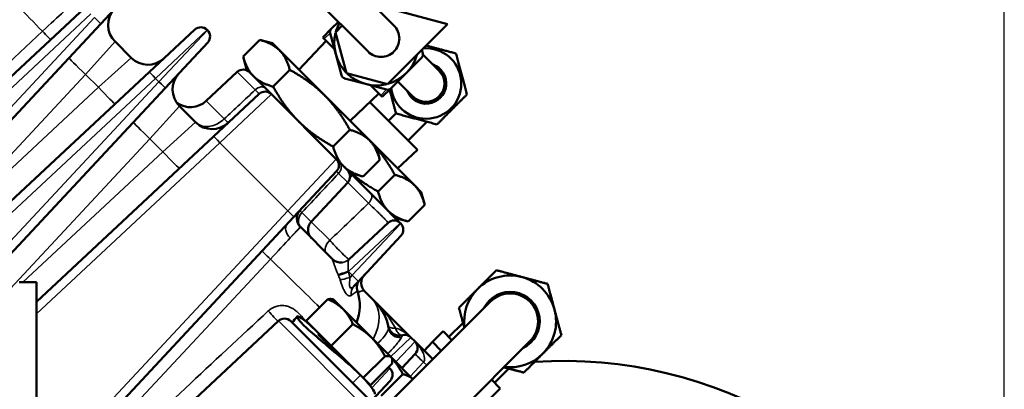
# Model space of a CAD drawing. Header units: inches. Extents: x 1 to 271, y 5 to 171.
# Tile 327 of 334: x 172.58 to 179.28, y 143.49 to 146. Entities that reach past the tile are written whole.
import ezdxf

# ---------------------------------------------------------------- set-up
doc = ezdxf.new("R2010")
doc.units = ezdxf.units.IN
doc.header["$LTSCALE"] = 8
doc.header["$MEASUREMENT"] = 0
for name, color, linetype, lineweight in [('Dimension (ANSI)', 7, 'Continuous', 25), ('Visible (ANSI)', 7, 'Continuous', 50), ('Visible Narrow (ANSI)', 7, 'Continuous', 35)]:
    doc.layers.add(name, color=color, linetype=linetype, lineweight=lineweight)
doc.styles.add('Dimension Text', font='tahoma.ttf')
doc.dimstyles.new('Dual Dimension', dxfattribs={"dimscale": 8, "dimtxt": 0.12, "dimasz": 0.098425, "dimexe": 0.125, "dimexo": 0.0625, "dimgap": 0.031496, "dimtad": 0, "dimtih": 1, "dimtoh": 1, "dimrnd": 1e-08, "dimzin": 4, "dimdsep": 46, "dimtxsty": 'Dimension Text', "dimcen": 0.09, "dimdle": 0.393701, "dimclrd": 256, "dimclre": 256, "dimclrt": 256, "dimadec": 0, "dimazin": 1, "dimtfac": 1, "dimtofl": 0, "dimtmove": 0, "dimatfit": 3, "dimfxl": 1, "dimtolj": 1, "dimtzin": 4, "dimlwd": -1, "dimlwe": -1, "dimarcsym": 0})

# ---------------------------------------------------------------- blocks, each defined once
blk = doc.blocks.new('*D10')
at = {"layer": 'Defpoints', "color": 0, "transparency": 16777216}
for p in [(179.2848, 157.7079), (123.1798, 140.6812), (179.2848, 140.6812)]:
    blk.add_point(p, dxfattribs=at)
at = {"layer": 'Dimension (ANSI)', "transparency": 16777216}
for p, q in [((123.1798, 141.1812), (123.1798, 158.7079)), ((179.2848, 141.1812), (179.2848, 158.7079)), ((123.9672, 157.7079), (146.443, 157.7079)), ((178.4974, 157.7079), (156.0215, 157.7079))]:
    blk.add_line(p, q, dxfattribs=at)
for points in [[(123.9672, 157.8392), (123.9672, 157.5767), (123.1798, 157.7079)], [(178.4974, 157.8392), (178.4974, 157.5767), (179.2848, 157.7079)]]:
    blk.add_solid(points, dxfattribs=at)
at = {"layer": 'Dimension (ANSI)', "transparency": 16777216, "insert": (151.2323, 157.7079), "char_height": 0.96, "attachment_point": 5, "style": 'Dimension Text'}
blk.add_mtext('\\A1;{\\H3.0x;(}\\S56.11^ 1425.1 mm;{\\H3.0x;)}', dxfattribs=at)

msp = doc.modelspace()

# ---------------------------------------------------------------- linework, layer by layer
at = {"layer": 'Visible (ANSI)'}
for p, q in [((175.1312, 145.9644), (174.6893, 146.4063)), ((173.425, 146.2875), (173.1353, 145.9768)), ((174.5125, 146.2295), (174.9544, 145.7876)), ((173.0266, 146.0855), (171.6506, 144.8023)), ((174.9866, 146.109), (175.4947, 145.9728)), ((172.0885, 144.8542), (173.1353, 145.9768)), ((174.7526, 145.9894), (174.7044, 145.9413)), ((174.7329, 145.9181), (174.7784, 145.9636)), ((175.4947, 145.9728), (175.0864, 145.5646)), ((173.465, 145.6471), (173.7757, 145.9368)), ((173.862, 145.9325), (173.8591, 145.9354)), ((174.6465, 145.8834), (174.7044, 145.9413)), ((174.6571, 145.8728), (174.6465, 145.8834)), ((174.735, 145.7693), (174.6966, 145.9123)), ((174.8076, 145.6393), (174.7329, 145.9181)), ((173.343, 145.7444), (173.2326, 145.8548)), ((173.8635, 145.8491), (173.5737, 145.5384)), ((174.1047, 145.7529), (174.2183, 145.8665)), ((174.3046, 145.8434), (174.2183, 145.8665)), ((174.352, 145.7961), (174.3046, 145.8434)), ((174.4843, 145.6638), (174.6703, 145.8596)), ((174.6571, 145.8728), (174.7256, 145.8043)), ((174.1278, 145.6666), (174.1047, 145.7529)), ((174.6582, 145.4899), (174.352, 145.7961)), ((174.7733, 145.6262), (174.735, 145.7693)), ((175.319, 145.7456), (175.2143, 145.6408)), ((175.3204, 145.7985), (175.3268, 145.7745)), ((175.4374, 145.6582), (175.3278, 145.7678)), ((173.465, 145.6471), (172.3631, 144.6196)), ((174.0642, 145.6483), (173.8537, 145.452)), ((174.1278, 145.6666), (174.1752, 145.6193)), ((174.1752, 145.6193), (174.2898, 145.5046)), ((174.3088, 145.5488), (174.4225, 145.6624)), ((175.0864, 145.5646), (174.8076, 145.6393)), ((175.2143, 145.6408), (175.1096, 145.5361)), ((174.9376, 145.5667), (174.7945, 145.605)), ((175.0806, 145.5284), (174.9376, 145.5667)), ((174.9726, 145.5573), (175.0411, 145.4888)), ((175.1577, 145.5843), (175.2606, 145.4814)), ((172.405, 144.2852), (173.5737, 145.5384)), ((173.9034, 145.2087), (174.2141, 145.4984)), ((174.2975, 145.497), (174.2898, 145.5046)), ((174.7388, 145.0557), (174.2975, 145.497)), ((174.9643, 145.1837), (174.6582, 145.4899)), ((174.8321, 145.316), (175.0279, 145.502)), ((175.0517, 145.4782), (175.0411, 145.4888)), ((175.0517, 145.4782), (175.1096, 145.5361)), ((173.7814, 145.306), (173.671, 145.4164)), ((174.9662, 145.4434), (175.291, 145.1187)), ((175.1449, 145.3657), (175.0944, 145.3152)), ((175.354, 145.3096), (175.227, 145.1826)), ((173.9034, 145.2087), (172.6978, 144.0844)), ((174.7171, 145.1406), (174.8307, 145.2542)), ((175.0117, 145.1363), (174.9643, 145.1837)), ((175.2698, 144.8782), (175.0117, 145.1363)), ((175.0117, 145.1363), (175.0348, 145.05)), ((175.1561, 144.992), (175.291, 145.1187)), ((174.7394, 145.055), (174.7388, 145.0557)), ((174.7394, 145.055), (174.7876, 145.0069)), ((174.9212, 144.9364), (175.0348, 145.05)), ((174.7403, 144.9723), (174.4505, 144.6616)), ((174.7876, 145.0069), (174.8349, 144.9595)), ((174.8349, 144.9595), (175.0327, 144.7618)), ((174.8349, 144.9595), (174.9212, 144.9364)), ((175.0226, 144.8351), (175.1362, 144.9487)), ((174.8166, 144.896), (174.5676, 144.6289)), ((175.3172, 144.8308), (175.2698, 144.8782)), ((175.3172, 144.8308), (175.3403, 144.7446)), ((175.0327, 144.7618), (175.0327, 144.7617)), ((175.1743, 144.6202), (175.0327, 144.7618)), ((175.2267, 144.631), (175.3403, 144.7446)), ((173.0495, 143.1592), (174.4505, 144.6616)), ((174.8238, 144.3725), (175.091, 144.6216)), ((175.1404, 144.6541), (175.2267, 144.631)), ((175.1772, 144.6173), (175.1743, 144.6202)), ((174.4964, 144.591), (174.4932, 144.5942)), ((174.4964, 144.591), (174.7128, 144.3746)), ((175.1787, 144.5339), (174.8889, 144.2232)), ((174.7406, 144.2949), (174.7405, 144.2948)), ((172.5797, 144.2175), (172.6978, 144.2175)), ((172.6978, 144.2175), (172.6978, 124.1191)), ((174.8576, 144.1896), (174.8889, 144.2232)), ((174.9805, 144.1069), (174.9316, 144.1558)), ((174.5338, 143.9539), (174.6816, 144.1016)), ((174.719, 144.0997), (174.7118, 144.1016)), ((174.7844, 144.0343), (174.719, 144.0997)), ((174.8074, 144.1358), (174.8075, 144.1359)), ((174.9805, 144.1069), (175.0053, 144.0821)), ((175.2468, 143.8406), (175.0053, 144.0821)), ((175.7874, 144.0849), (175.0803, 143.3777)), ((174.9787, 143.84), (174.7844, 144.0343)), ((174.345, 143.9534), (173.2142, 142.8989)), ((174.9686, 143.4116), (174.4283, 143.952)), ((174.704, 143.7837), (174.5338, 143.9539)), ((175.5046, 143.8444), (175.6009, 143.9407)), ((174.6157, 143.8642), (174.6196, 143.8681)), ((174.704, 143.7837), (174.8517, 143.9314)), ((175.3933, 143.8106), (175.4658, 143.8831)), ((175.4658, 143.8831), (175.5258, 143.8232)), ((175.1119, 143.7067), (174.9787, 143.84)), ((175.2744, 143.813), (175.2468, 143.8406)), ((175.395, 143.6924), (175.2744, 143.813)), ((175.3368, 143.7506), (175.3933, 143.8106)), ((175.349, 143.109), (176.0561, 143.8162)), ((175.4532, 143.7506), (175.3933, 143.8106)), ((174.7009, 143.7789), (174.7008, 143.7789)), ((174.8702, 143.6175), (174.704, 143.7837)), ((174.7956, 143.6842), (174.7956, 143.6842)), ((174.9224, 143.5654), (175.0701, 143.7131)), ((175.1164, 143.7023), (175.1119, 143.7067)), ((175.2606, 143.5581), (175.1164, 143.7023)), ((175.1164, 143.7023), (175.1183, 143.6952)), ((175.2759, 143.7296), (175.1857, 143.6329)), ((174.8702, 143.6175), (174.903, 143.5848)), ((174.9706, 143.5172), (175.1183, 143.6649)), ((175.1038, 143.63), (175.0936, 143.6402)), ((175.8157, 143.5333), (175.912, 143.6296)), ((174.9224, 143.5654), (174.903, 143.5848)), ((174.9706, 143.5172), (174.9224, 143.5654)), ((175.1053, 143.5467), (174.9738, 143.4057)), ((175.0437, 143.444), (175.1914, 143.5918)), ((175.7945, 143.5545), (175.8544, 143.4946)), ((175.7818, 143.422), (175.8544, 143.4946))]:
    msp.add_line(p, q, dxfattribs=at)
for centre, radius, start, end in [((173.3457, 145.9679), 0.16, 137, 225), ((173.8167, 145.893), 0.06, 45, 133), ((175.0117, 145.8434), 0.2865, 151.21438, 164.23776), ((173.8196, 145.8901), 0.06, 317, 45), ((174.7256, 145.9201), 0.03, 135, 195), ((175.0117, 145.8434), 0.2865, 165.76224, 224.23776), ((173.4561, 145.8575), 0.16, 225, 313), ((175.0117, 145.8434), 0.2865, 285.76224, 344.23776), ((175.349, 145.5698), 0.24, 187.68116, 94.31749), ((175.2978, 145.7668), 0.03, 315, 15), ((175.349, 145.5698), 0.1375, 200.38002, 69.61998), ((173.7842, 145.5295), 0.16, 137, 225), ((174.1052, 145.6045), 0.06, 45, 133), ((174.8023, 145.634), 0.03, 195, 255), ((175.0117, 145.8434), 0.2865, 225.76224, 284.23776), ((175.349, 145.5698), 0.125, 225, 45), ((174.2551, 145.4546), 0.06, 45, 133), ((175.0884, 145.5573), 0.03, 255, 315), ((173.7446, 145.569), 0.16, 235.11469, 313), ((173.8945, 145.4191), 0.16, 225, 313), ((174.6964, 145.0132), 0.06, 317, 45), ((174.7727, 144.9369), 0.06, 317, 45), ((174.5498, 144.6507), 0.08, 137, 225), ((174.6261, 144.5744), 0.08, 137, 225), ((175.1319, 144.5777), 0.06, 45, 133), ((175.1348, 144.5748), 0.06, 317, 45), ((174.7694, 144.4311), 0.08, 225, 276.54703), ((174.7565, 144.4191), 0.08, 243.09007, 243.16626), ((174.7694, 144.4311), 0.08, 307.89131, 312.85901), ((174.9591, 144.1811), 0.08, 137, 197.96278), ((174.9882, 144.2123), 0.08, 137, 225), ((175.9218, 143.9505), 0.3125, 75, 135), ((175.9218, 143.9505), 0.3125, 15, 75), ((174.5881, 144.0609), 0.31, 337.77397, 17.96278), ((175.9218, 143.9505), 0.3125, 135, 187.55497), ((175.9218, 143.9505), 0.201, 295.95694, 154.04306), ((175.9218, 143.9505), 0.19, 315, 135), ((174.7861, 143.8629), 0.31, 8.23922, 45), ((175.9218, 143.9505), 0.3125, 315, 15), ((174.3859, 143.9095), 0.06, 45, 133), ((175.1696, 143.9337), 0.08, 190.46938, 284.38796), ((175.2044, 143.7981), 0.06, 45, 104.38796), ((175.232, 143.7705), 0.06, 317, 45), ((176.2848, 140.6812), 3, 249.07311, 93.76199), ((175.9218, 143.9505), 0.3125, 262.44503, 315), ((175.0614, 143.5876), 0.06, 317, 45)]:
    msp.add_arc(centre, radius, start, end, dxfattribs=at)
msp.add_ellipse((174.3175, 143.405), major_axis=(0.7637, 0.5909), ratio=0.968237, start_param=0.098231, end_param=0.119728, dxfattribs=at)
for points, knots in [([(175.1312, 145.9644), (175.1421, 145.9535), (175.1524, 145.9381), (175.1642, 145.9096), (175.1678, 145.8914), (175.1678, 145.8606), (175.1642, 145.8424), (175.1524, 145.8139), (175.1421, 145.7985), (175.1312, 145.7876)], [-0.4702314, -0.4702314, -0.4702314, -0.4702314, -0.3526615, -0.3526615, -0.2351007, -0.2351007, -0.1175477, -0.1175477, 0, 0, 0, 0]), ([(175.1312, 145.7876), (175.1203, 145.7767), (175.1049, 145.7664), (175.0764, 145.7546), (175.0582, 145.751), (175.0273, 145.751), (175.0092, 145.7546), (174.9807, 145.7664), (174.9653, 145.7767), (174.9544, 145.7876)], [-1.8809466, -1.8809466, -1.8809466, -1.8809466, -1.763399, -1.763399, -1.645846, -1.645846, -1.5282852, -1.5282852, -1.4107153, -1.4107153, -1.4107153, -1.4107153]), ([(175.0074, 144.0799), (175.0068, 144.0806), (175.0062, 144.0812), (175.0055, 144.0819), (175.0054, 144.082), (175.0053, 144.0821)], [-0.007669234, -0.007669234, -0.007669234, -0.007669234, 0, 0, 0.001277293, 0.001277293, 0.001277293, 0.001277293]), ([(175.0053, 144.0821), (175.0054, 144.0819), (175.0056, 144.0818), (175.0058, 144.0815), (175.0059, 144.0815), (175.0062, 144.0812), (175.0063, 144.0811), (175.0066, 144.0808), (175.0067, 144.0807), (175.0068, 144.0806)], [0, 0, 0, 0, 0.00180183, 0.00180183, 0.00271377, 0.00271377, 0.004545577, 0.004545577, 0.005583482, 0.005583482, 0.005583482, 0.005583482]), ([(174.6157, 143.8641), (174.6153, 143.8638), (174.6159, 143.8624), (174.6208, 143.8559), (174.6278, 143.8482), (174.6373, 143.8388), (174.6468, 143.8293), (174.6599, 143.8168), (174.6907, 143.7882), (174.7084, 143.7721), (174.7426, 143.7408), (174.7614, 143.7235), (174.7971, 143.6901), (174.8139, 143.6739), (174.8276, 143.6602)], [2.5968837, 2.5968837, 2.5968837, 2.5968837, 2.6924505, 2.6924505, 2.8719474, 2.8719474, 2.8719474, 3.0514443, 3.0514443, 3.2309412, 3.2309412, 3.4104377, 3.4104377, 3.5899342, 3.5899342, 3.5899342, 3.5899342]), ([(174.903, 143.5848), (174.9356, 143.5521), (174.9872, 143.4939), (175.0041, 143.4607), (175.0015, 143.4556), (175.0009, 143.4551)], [1.5707963, 1.5707963, 1.5707963, 1.5707963, 2.0195953, 2.4683942, 2.5408654, 2.5408654, 2.5408654, 2.5408654])]:
    msp.add_open_spline(points, degree=3, knots=knots, dxfattribs=at)
for points, weights in [([(174.352, 145.7961), (174.3046, 145.8434), (174.2183, 145.8665)], [1, 1.03799156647, 1.00007075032]), ([(175.3501, 145.8283), (175.446, 145.8026), (175.5531, 145.7739)], [1.15236630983, 1.21264594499, 1.08785418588]), ([(174.1047, 145.7529), (174.1278, 145.6666), (174.1752, 145.6193)], [1.00007075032, 1.03799156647, 1]), ([(174.4225, 145.6624), (174.3993, 145.7487), (174.352, 145.7961)], [1.00007075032, 1.03799156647, 1]), ([(175.5531, 145.7739), (175.5905, 145.6345), (175.6278, 145.4951)], [1.08785418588, 1.25614581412, 1.08785418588]), ([(174.1752, 145.6193), (174.2226, 145.5719), (174.3088, 145.5488)], [1, 1.03799156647, 1.00007075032]), ([(174.6582, 145.4899), (174.5634, 145.5846), (174.4225, 145.6624)], [1, 1.03799156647, 1.00007075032]), ([(174.3088, 145.5488), (174.3866, 145.4078), (174.4814, 145.3131)], [1.00007075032, 1.03799156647, 1]), ([(174.8307, 145.2542), (174.7529, 145.3951), (174.6582, 145.4899)], [1.00007075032, 1.03799156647, 1]), ([(175.1449, 145.3657), (175.1216, 145.4524), (175.1014, 145.5279)], [1.08785418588, 1.18683416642, 1.16938486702]), ([(175.6278, 145.4951), (175.5258, 145.393), (175.4237, 145.2909)], [2.33597529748, 2.69735193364, 2.33597529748]), ([(175.4237, 145.2909), (175.2843, 145.3283), (175.1449, 145.3657)], [1.08785418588, 1.25614581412, 1.08785418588]), ([(174.4814, 145.3131), (174.5761, 145.2184), (174.7171, 145.1406)], [1, 1.03799156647, 1.00007075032]), ([(174.9643, 145.1837), (174.917, 145.2311), (174.8307, 145.2542)], [1, 1.03799156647, 1.00007075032]), ([(175.0348, 145.05), (175.0117, 145.1363), (174.9643, 145.1837)], [1.00007075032, 1.03799156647, 1]), ([(174.7171, 145.1406), (174.7402, 145.0543), (174.7876, 145.0069)], [1.00007075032, 1.03799156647, 1]), ([(175.1362, 144.9487), (175.0784, 145.0533), (175.0133, 145.1304)], [1.00007075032, 1.02794368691, 1.01480351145]), ([(174.7876, 145.0069), (174.8349, 144.9595), (174.9212, 144.9364)], [1, 1.03799156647, 1.00007075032]), ([(174.8409, 144.9579), (174.9179, 144.8928), (175.0226, 144.8351)], [1.01480351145, 1.02794368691, 1.00007075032]), ([(175.2698, 144.8782), (175.2224, 144.9256), (175.1362, 144.9487)], [1, 1.03799156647, 1.00007075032]), ([(175.3403, 144.7446), (175.3172, 144.8308), (175.2698, 144.8782)], [1.00007075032, 1.03799156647, 1]), ([(175.0226, 144.8351), (175.0457, 144.7488), (175.093, 144.7014)], [1.00007075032, 1.03799156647, 1]), ([(175.093, 144.7014), (175.1404, 144.6541), (175.2267, 144.631)], [1, 1.03799156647, 1.00007075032]), ([(175.7008, 144.1715), (175.76, 144.2307), (175.8284, 144.299)], [1, 1.08259182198, 1.08785887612]), ([(175.8284, 144.299), (175.9218, 144.274), (176.0026, 144.2524)], [1.08785887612, 1.08259182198, 1]), ([(176.0026, 144.2524), (176.0835, 144.2307), (176.1769, 144.2057)], [1, 1.08259182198, 1.08785887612]), ([(176.1769, 144.2057), (176.2019, 144.1123), (176.2236, 144.0314)], [1.08785887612, 1.08259182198, 1]), ([(175.5732, 144.0439), (175.6416, 144.1123), (175.7008, 144.1715)], [1.08785887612, 1.08259182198, 1]), ([(174.6816, 144.1016), (174.7006, 144.1046), (174.7118, 144.1016)], [1, 1.02325204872, 1.01801457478]), ([(174.7844, 144.0343), (174.7449, 144.0738), (174.6816, 144.1016)], [1, 1.0379548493, 1]), ([(174.8517, 143.9314), (174.8239, 143.9948), (174.7844, 144.0343)], [1, 1.0379548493, 1]), ([(175.6098, 143.9073), (175.5928, 143.9709), (175.5732, 144.0439)], [1.03233260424, 1.0837399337, 1.08785887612]), ([(176.2236, 144.0314), (176.2453, 143.9505), (176.2703, 143.8571)], [1, 1.08259182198, 1.08785887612]), ([(174.9787, 143.84), (174.928, 143.8907), (174.8517, 143.9314)], [1, 1.0379548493, 1]), ([(175.0701, 143.7131), (175.0293, 143.7893), (174.9787, 143.84)], [1, 1.0379548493, 1]), ([(176.2703, 143.8571), (176.2019, 143.7887), (176.1427, 143.7295)], [1.08785887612, 1.08259182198, 1]), ([(175.1119, 143.7067), (175.1008, 143.7179), (175.0701, 143.7131)], [1, 1.0379548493, 1]), ([(175.1183, 143.6649), (175.1231, 143.6956), (175.1119, 143.7067)], [1, 1.0379548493, 1]), ([(175.1914, 143.5918), (175.1567, 143.6547), (175.1169, 143.7002)], [1, 1.02992370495, 1.01266355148]), ([(176.1427, 143.7295), (176.0835, 143.6703), (176.0151, 143.602)], [1, 1.08259182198, 1.08785887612]), ([(176.0151, 143.602), (175.9422, 143.6215), (175.8785, 143.6386)], [1.08785887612, 1.0837399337, 1.03233260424]), ([(175.2604, 143.5579), (175.2349, 143.5801), (175.1914, 143.5918)], [1.00726662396, 1.03388516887, 1])]:
    msp.add_rational_spline(points, weights, degree=2, dxfattribs=at)
for points in [[(175.0214, 144.0655), (175.0215, 144.0655), (175.0215, 144.0655), (175.0215, 144.0654)], [(174.4384, 143.9418), (174.4496, 143.956), (174.4607, 143.9701), (174.4718, 143.9842)], [(174.6014, 143.8863), (174.5688, 143.9189), (174.5105, 143.9705), (174.4645, 143.994), (174.4751, 143.9654), (174.5444, 143.896), (174.6589, 143.7996), (174.7914, 143.6896), (174.8703, 143.6174), (174.903, 143.5848)], [(174.8608, 143.6254), (174.8609, 143.6253), (174.861, 143.6253), (174.861, 143.6252)]]:
    msp.add_open_spline(points, degree=3, dxfattribs=at)
at = {"layer": 'Visible Narrow (ANSI)'}
for p, q in [((171.7941, 144.8542), (173.069, 146.0431)), ((173.0929, 146.0192), (172.0065, 144.8542)), ((172.739, 145.9254), (171.5346, 144.8023)), ((172.7596, 145.9036), (172.7596, 145.9036)), ((173.8591, 145.9354), (173.5074, 145.6047)), ((173.5313, 145.5808), (173.862, 145.9325)), ((174.6571, 145.8728), (174.6966, 145.9123)), ((173.2326, 145.8548), (173.0323, 145.632)), ((173.1202, 145.5441), (173.343, 145.7444)), ((172.307, 144.8542), (173.0323, 145.632)), ((173.0323, 145.632), (173.1202, 145.5441)), ((174.1866, 145.526), (174.0642, 145.6483)), ((173.5313, 145.5808), (172.3758, 144.3417)), ((173.1202, 145.5441), (172.3804, 144.8542)), ((172.4033, 144.5751), (173.5074, 145.6047)), ((173.5074, 145.6047), (173.5313, 145.5808)), ((174.2975, 145.497), (173.9458, 145.1663)), ((175.0411, 145.4888), (175.0806, 145.5284)), ((173.671, 145.4164), (173.4707, 145.1936)), ((173.8537, 145.452), (173.9765, 145.3293)), ((173.5586, 145.1057), (173.7814, 145.306)), ((172.3631, 144.0059), (173.4707, 145.1936)), ((172.6978, 144.0025), (173.9458, 145.1663)), ((173.4707, 145.1936), (173.5586, 145.1057)), ((173.9458, 145.1663), (174.4081, 144.704)), ((173.5586, 145.1057), (172.6062, 144.2175)), ((174.4081, 144.704), (174.7388, 145.0557)), ((174.8166, 144.896), (174.7543, 144.9583)), ((174.9583, 144.7543), (174.8166, 144.896)), ((174.4081, 144.704), (173.0071, 143.2016)), ((174.505, 144.6915), (174.5676, 144.6289)), ((174.5676, 144.6289), (174.6938, 144.5028)), ((175.1743, 144.6202), (174.8226, 144.2894)), ((174.8465, 144.2656), (175.1772, 144.6173)), ((174.4932, 144.5942), (174.4243, 144.519)), ((174.4243, 144.519), (174.4964, 144.591)), ((173.1054, 143.1032), (174.2904, 144.374)), ((174.2686, 144.3946), (174.2686, 144.3946)), ((174.8199, 144.2869), (174.8226, 144.2894)), ((174.8226, 144.2894), (174.8465, 144.2656)), ((174.7639, 144.2347), (174.7638, 144.2346)), ((174.8465, 144.2656), (174.8321, 144.2502)), ((174.7782, 144.1924), (174.7783, 144.1925)), ((174.9701, 143.3283), (174.345, 143.9534)), ((174.4994, 143.988), (174.4994, 143.988)), ((174.581, 143.8659), (174.581, 143.8659)), ((175.2468, 143.8406), (175.1083, 143.7103)), ((175.1442, 143.6745), (175.2744, 143.813)), ((175.1623, 143.8409), (175.1623, 143.8409)), ((174.5968, 143.7834), (174.5968, 143.7834)), ((175.2423, 143.5764), (175.3324, 143.6731)), ((175.3324, 143.6731), (175.354, 143.6515)), ((174.98, 143.4983), (175.1038, 143.63)), ((174.8492, 143.531), (174.903, 143.5848)), ((174.937, 143.5507), (174.9364, 143.5501))]:
    msp.add_line(p, q, dxfattribs=at)
for centre, major_axis, ratio, start_param, end_param in [((172.7372, 145.9118), (0.5227, -0.538), 0.01441, 1.582158, 2.234365), ((173.0914, 146.0177), (0.0439, -0.0409), 0.034878, 0, 1.569578), ((172.7404, 145.928), (0.0546, -0.0585), 0.034878, 4.724046, 6.283185), ((173.0362, 145.636), (-0.117, 0.1091), 0.034878, 0, 1.569578), ((173.5059, 145.6032), (-0.0409, 0.0439), 0.034878, 4.713607, 6.283185), ((173.1242, 145.548), (0.1091, -0.117), 0.034878, 4.713607, 6.283185), ((173.5298, 145.5793), (0.0439, -0.0409), 0.034878, 0, 1.569578), ((174.2137, 145.4959), (0.0424, 0.0424), 0.674821, 0, 1.53589), ((173.4746, 145.1975), (-0.117, 0.1091), 0.034878, 0, 1.569578), ((173.9218, 145.3899), (0.0818, -0.0878), 0.015237, 5.460351, 6.283185), ((173.9443, 145.1648), (-0.0409, 0.0439), 0.034878, 4.713607, 6.283185), ((173.5626, 145.1096), (0.1091, -0.117), 0.034878, 4.713607, 6.283185), ((174.7175, 144.9922), (0.0424, 0.0424), 0.834343, 4.747296, 6.283185), ((174.8039, 144.9065), (-0.0636, 0.0658), 0.005906, 5.611842, 6.283541), ((174.8017, 144.9079), (0.0424, 0.0424), 0.171714, 5.312967, 6.283185), ((174.9329, 144.7768), (0.0424, 0.0424), 0.56454, 4.747296, 6.283185), ((174.4066, 144.7025), (0.0439, -0.0409), 0.034878, 0, 1.569578), ((174.5544, 144.6461), (-0.0566, -0.0566), 0.837519, 4.747296, 6.283185), ((174.5573, 144.6422), (-0.0661, 0.0631), 0.007816, 0.000049, 0.665139), ((174.4623, 144.557), (-0.0585, 0.0546), 0.671235, 0, 1.547361), ((174.726, 144.4745), (-0.0566, -0.0566), 0.534547, 4.747296, 6.283185), ((174.293, 144.3754), (-0.0585, 0.0546), 0.034878, 0, 1.559139), ((174.2768, 144.3722), (0.538, -0.5227), 0.01441, 0.880431, 1.559435), ((174.7692, 144.431), (0.0546, -0.0585), 0.999727, 4.725786, 6.283185), ((174.2378, 143.819), (0.4745, 0.5561), 0.113548, 6.274024, 6.294911), ((174.7651, 144.2762), (0.0525, -0.1292), 0.11505, 4.713031, 4.772055), ((174.8185, 144.2979), (-0.075, -0.0278), 0.073163, 0.404749, 1.563594), ((174.8219, 144.2889), (0.0748, 0.0283), 0.014363, 3.554303, 4.680573), ((174.8442, 144.2838), (0.0008, 0.1134), 0.214574, 1.498274, 1.545079), ((174.0936, 144.2864), (-0.7356, 0.2612), 0.648282, 3.575983, 3.643629), ((174.8211, 144.288), (-0.0409, 0.0439), 0.034878, 4.713607, 4.777188), ((173.749, 144.3296), (-1.0238, 0.2684), 0.502745, 3.452834, 3.506633), ((174.8341, 144.2522), (0.0769, 0.0221), 0.016904, 3.587749, 4.681848), ((174.845, 144.2641), (0.0439, -0.0409), 0.034878, 0, 1.569578), ((174.9161, 144.135), (-0.0585, 0.0546), 0.906422, 0, 0.895895), ((174.722, 143.9269), (0.2092, 0.2292), 0.182116, 6.27491, 6.780386), ((174.722, 143.9269), (-0.2092, -0.2292), 0.182116, 3.538459, 3.638793), ((174.7613, 143.8877), (0.2192, 0.2192), 0.707107, 5.10987, 6.283185), ((174.2963, 144.006), (-0.0539, 0.0591), 0.062043, 1.251032, 2.6811), ((175.1696, 143.9337), (-0.0787, -0.0145), 0.317985, 0, 1.137892), ((175.1721, 143.9188), (-0.0792, -0.0115), 0.980372, 0, 1.540237), ((175.1696, 143.9337), (0.0199, -0.0775), 0.453776, 4.974694, 6.283185), ((175.2044, 143.7981), (-0.099, 0.099), 0.428571, 4.712389, 5.748904), ((175.1696, 143.9337), (0.0199, -0.0775), 0.453776, 4.974694, 6.283185), ((175.0717, 143.8659), (-0.0546, 0.0585), 0.670136, 1.718978, 1.720317), ((175.1064, 143.8982), (0.0546, -0.0585), 0.805703, 4.814829, 4.815302), ((175.1313, 143.9176), (-0.0417, 0.0682), 0.912635, 1.763612, 1.763933), ((175.1313, 143.9176), (0.0417, -0.0682), 0.912635, 6.026092, 6.026239), ((175.232, 143.7705), (0.099, -0.099), 0.428571, 0.034907, 1.570796), ((175.3344, 143.675), (-0.0585, 0.0546), 0.034878, 0, 1.569578)]:
    msp.add_ellipse(centre, major_axis=major_axis, ratio=ratio, start_param=start_param, end_param=end_param, dxfattribs=at)
for points in [[(172.884, 146.0593), (172.8445, 146.0229), (172.7922, 145.9746), (172.739, 145.9254)], [(174.1866, 145.526), (174.1165, 145.4604), (174.0465, 145.3949), (173.9765, 145.3293)], [(174.1866, 145.526), (174.2041, 145.5089), (174.2143, 145.4986), (174.2141, 145.4984)], [(174.505, 144.6915), (174.5881, 144.7804), (174.6712, 144.8694), (174.7543, 144.9583)], [(174.9583, 144.7543), (174.8701, 144.6704), (174.782, 144.5866), (174.6938, 144.5028)], [(174.2904, 144.374), (174.3396, 144.4272), (174.3879, 144.4795), (174.4243, 144.519)], [(174.7617, 144.4308), (174.7621, 144.4304), (174.7626, 144.4299), (174.763, 144.4295)], [(174.7752, 144.4171), (174.7761, 144.4162), (174.777, 144.4154), (174.7778, 144.4145)], [(174.7924, 144.4001), (174.7929, 144.3996), (174.7935, 144.3991), (174.794, 144.3986)], [(174.883, 144.1565), (174.883, 144.1565), (174.883, 144.1565), (174.8829, 144.1564)], [(175.1408, 143.9049), (175.1067, 143.9676), (175.0598, 144.0271), (175.0074, 144.0799)], [(174.2759, 144.0214), (173.8979, 143.6717), (173.5222, 143.3189), (173.1474, 142.9651)], [(175.0908, 143.9192), (175.0909, 143.9192), (175.0909, 143.9192), (175.0909, 143.9192)]]:
    msp.add_open_spline(points, degree=3, dxfattribs=at)
for points, knots in [([(173.9765, 145.3293), (173.9642, 145.3176), (173.9365, 145.2971), (173.8922, 145.2791), (173.849, 145.2747), (173.811, 145.2833), (173.7904, 145.2971), (173.7816, 145.3057), (173.7815, 145.3059), (173.7814, 145.306)], [0, 0, 0, 0, 0.0323288, 0.0646577, 0.0969865, 0.1293154, 0.1616442, 0.1616442, 0.1621341, 0.1621341, 0.1621341, 0.1621341]), ([(174.9583, 144.7543), (174.9734, 144.7404), (174.9915, 144.7232), (175.0093, 144.706), (175.0182, 144.6974), (175.027, 144.6887), (175.0353, 144.6804), (175.0437, 144.6722), (175.0515, 144.6644), (175.0585, 144.6573), (175.0655, 144.6503), (175.0716, 144.644), (175.0766, 144.6387), (175.0864, 144.6282), (175.0916, 144.6222), (175.091, 144.6216)], [-0.9921958, -0.9921958, -0.9921958, -0.9921958, -0.7087113, -0.7087113, -0.7087113, -0.5667794, -0.5667794, -0.5667794, -0.4252268, -0.4252268, -0.4252268, -0.2834845, -0.2834845, -0.2834845, 0, 0, 0, 0]), ([(175.0481, 144.6677), (175.044, 144.6718), (175.0398, 144.6761), (175.0353, 144.6805), (175.0324, 144.6834), (175.0293, 144.6865), (175.0262, 144.6895)], [-0.5005127, -0.5005127, -0.5005127, -0.5005127, -0.4252267, -0.4252267, -0.4252267, -0.3742681, -0.3742681, -0.3742681, -0.3742681]), ([(174.8239, 144.3726), (174.8232, 144.3719), (174.8112, 144.3816), (174.7605, 144.4313), (174.7145, 144.4798), (174.6938, 144.5028)], [-0.2168306, -0.2168306, -0.2168306, -0.2168306, -0.154879, -0.0929274, 0, 0, 0, 0]), ([(174.7115, 144.3757), (174.7107, 144.3762), (174.7104, 144.3761), (174.7105, 144.3753), (174.7105, 144.3746), (174.7108, 144.3736), (174.7113, 144.372), (174.7119, 144.3701), (174.7129, 144.3673), (174.7142, 144.3639), (174.7147, 144.3627), (174.7152, 144.3614), (174.7157, 144.36), (174.7162, 144.3587), (174.7168, 144.3573), (174.7173, 144.3558), (174.7187, 144.3524), (174.7201, 144.3485), (174.7217, 144.3444), (174.7238, 144.3388), (174.7261, 144.3327), (174.7287, 144.3261), (174.7296, 144.3235), (174.7306, 144.3209), (174.7316, 144.3182), (174.7323, 144.3165), (174.7329, 144.3148), (174.7336, 144.313), (174.7366, 144.3052), (174.7398, 144.2969), (174.7431, 144.2884), (174.7454, 144.2824), (174.7479, 144.2763), (174.7503, 144.2701)], [0, 0, 0, 0, 0.0664997, 0.0664997, 0.0664997, 0.1216959, 0.1216959, 0.1216959, 0.1934747, 0.1934747, 0.1934747, 0.2188109, 0.2188109, 0.2188109, 0.2433918, 0.2433918, 0.2433918, 0.3000827, 0.3000827, 0.3000827, 0.3762667, 0.3762667, 0.3762667, 0.405653, 0.405653, 0.405653, 0.4244309, 0.4244309, 0.4244309, 0.5086045, 0.5086045, 0.5086045, 0.5679141, 0.5679141, 0.5679141, 0.5679141]), ([(174.82, 144.2922), (174.8194, 144.3032), (174.8191, 144.3253), (174.8195, 144.3508), (174.8207, 144.3665), (174.8224, 144.3712), (174.8238, 144.3725)], [-0.5679142, -0.5679142, -0.5679142, -0.5679142, -0.405653, -0.2433918, -0.1216959, 0, 0, 0, 0]), ([(174.7649, 144.2316), (174.7707, 144.2137), (174.7799, 144.1864), (174.7977, 144.1465), (174.8194, 144.12), (174.835, 144.123), (174.8409, 144.1277)], [0, 0, 0, 0, 0.1704328, 0.2556492, 0.426082, 0.5965147, 0.5965147, 0.5965147, 0.5965147]), ([(174.8576, 144.1896), (174.8508, 144.1824), (174.8365, 144.1724), (174.8279, 144.1867), (174.8279, 144.2152), (174.8303, 144.2362), (174.8321, 144.2502)], [-0.5965147, -0.5965147, -0.5965147, -0.5965147, -0.426082, -0.2556492, -0.1704328, 0, 0, 0, 0]), ([(174.8409, 144.1277), (174.854, 144.1382), (174.876, 144.1534), (174.883, 144.1565), (174.883, 144.1565)], [0, 0, 0, 0, 0.3799222, 0.8864852, 0.8864852, 0.8864852, 0.8864852]), ([(174.5394, 143.9439), (174.5333, 143.9502), (174.5273, 143.9568), (174.5084, 143.9777), (174.4956, 143.993), (174.48, 144.008), (174.479, 144.009), (174.4727, 144.0149), (174.4672, 144.0197), (174.4533, 144.0305), (174.4446, 144.0362), (174.4256, 144.0464), (174.4152, 144.0507), (174.3948, 144.0563), (174.385, 144.0579), (174.3625, 144.0589), (174.3496, 144.0577), (174.3323, 144.0534), (174.3277, 144.052), (174.3118, 144.0462), (174.3008, 144.0405), (174.2855, 144.0297), (174.2805, 144.0257), (174.2759, 144.0214)], [3.1745643, 3.1745643, 3.1745643, 3.1745643, 3.270905, 3.270905, 3.4737242, 3.4737242, 3.487435, 3.487435, 3.5596116, 3.5596116, 3.6576057, 3.6576057, 3.7608241, 3.7608241, 3.8483182, 3.8483182, 3.9541125, 3.9541125, 3.9926716, 3.9926716, 4.0886784, 4.0886784, 4.1370249, 4.1370249, 4.1370249, 4.1370249]), ([(175.0929, 143.9073), (175.0939, 143.9001), (175.0874, 143.8773), (175.0557, 143.8346), (175.0275, 143.8075), (175.0189, 143.7998)], [-1.244545, -1.244545, -1.244545, -1.244545, -0.8889607, -0.5333764, -0.3942912, -0.3942912, -0.3942912, -0.3942912]), ([(175.0883, 143.7304), (175.092, 143.7339), (175.0955, 143.7374), (175.099, 143.7409), (175.1012, 143.743), (175.1034, 143.7452), (175.1055, 143.7474), (175.1099, 143.7518), (175.1141, 143.7561), (175.1181, 143.7604), (175.1317, 143.7748), (175.1432, 143.7881), (175.1526, 143.7998), (175.1536, 143.8011), (175.1546, 143.8023), (175.1556, 143.8035), (175.1653, 143.816), (175.1726, 143.8265), (175.1774, 143.8346), (175.1787, 143.8369), (175.1799, 143.8389), (175.1809, 143.8408)], [0.439783, 0.439783, 0.439783, 0.439783, 0.4970698, 0.4970698, 0.4970698, 0.5333764, 0.5333764, 0.5333764, 0.6080572, 0.6080572, 0.6080572, 0.8618856, 0.8618856, 0.8618856, 0.8889607, 0.8889607, 0.8889607, 1.1664923, 1.1664923, 1.1664923, 1.2445445, 1.2445445, 1.2445445, 1.2445445]), ([(175.1809, 143.8408), (175.1829, 143.8448), (175.1846, 143.8479), (175.186, 143.8503), (175.1873, 143.8526), (175.1883, 143.8543), (175.1888, 143.8552), (175.1893, 143.8559), (175.1895, 143.8563), (175.1895, 143.8563)], [0, 0, 0, 0, 0.1625549, 0.1625549, 0.1625549, 0.3176194, 0.3176194, 0.3176194, 0.4297456, 0.4297456, 0.4297456, 0.4297456])]:
    msp.add_open_spline(points, degree=3, knots=knots, dxfattribs=at)

# ---------------------------------------------------------------- dimensions: what is measured, and where the dimension line sits
at = {"layer": 'Dimension (ANSI)'}
dim = msp.add_linear_dim(base=(179.28481, 157.70793), p1=(123.17977, 140.68124), p2=(179.28481, 140.68124), angle=180, text='{\\H3.0x;(}\\S<>^ 1425.1 mm;{\\H3.0x;)}', dimstyle='Dual Dimension', override={"dimgap": 0.031496, "dimtih": 0, "dimtoh": 0, "dimdec": 2, "dimpost": '\\X', "dimtol": 0, "dimlim": 0, "dimtp": 0, "dimtm": 0, "dimtdec": 2, "dimatfit": 1}, dxfattribs=at)
dim.commit()
dim.dimension.update_dxf_attribs({"geometry": '*D10', "text_midpoint": (151.23229, 157.70793), "dimtype": 160})

doc.saveas('drawing.dxf')
